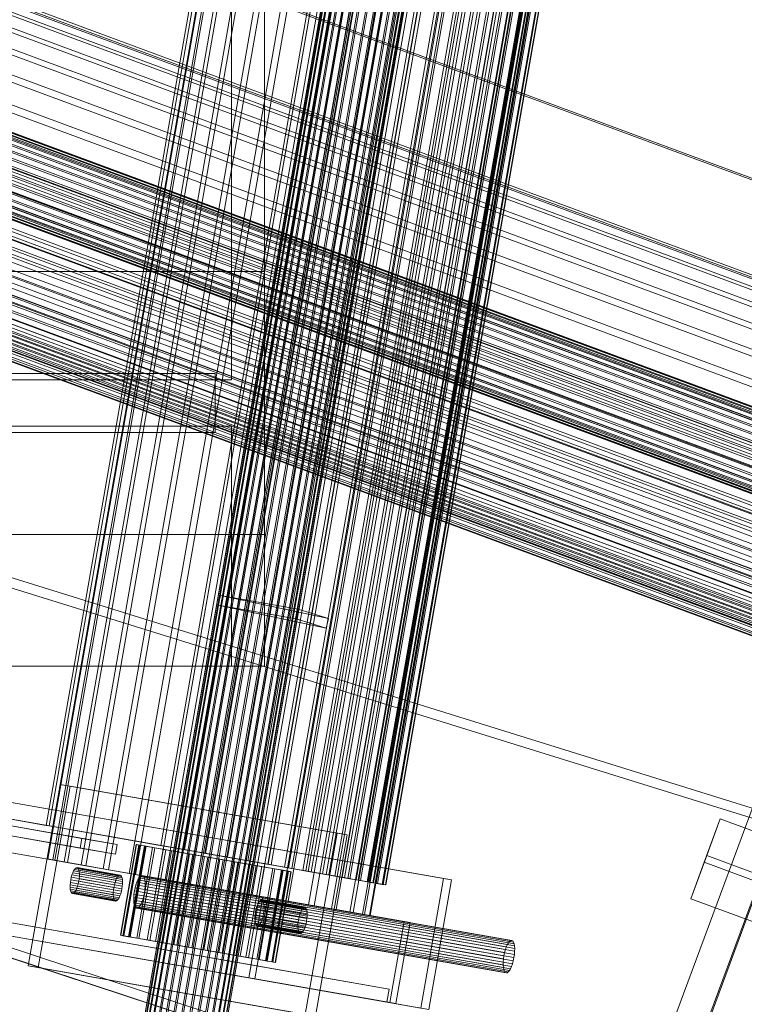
# Model space of a CAD drawing. Header units: millimetres. Extents: x -4395 to 65662, y -65530 to 6847.
# Tile 759 of 1034: x 26461 to 26681, y -19548 to -19248. Entities that reach past the tile are written whole.
import ezdxf

# ---------------------------------------------------------------- set-up
doc = ezdxf.new("R2010")
doc.units = ezdxf.units.MM
for name, color, linetype, lineweight in [('superior_briquetadora', 7, 'Continuous', 0), ('superior_C06', 7, 'Continuous', 0), ('superior_C07', 7, 'Continuous', 0), ('superior_fines-r33-C07-receiver', 7, 'Continuous', 0)]:
    doc.layers.add(name, color=color, linetype=linetype, lineweight=lineweight)

msp = doc.modelspace()

# ---------------------------------------------------------------- linework, layer by layer
at = {"layer": 'superior_briquetadora'}
for p, q in [((26535.067, -18655), (26535.067, -19445)), ((26525.067, -18770), (26525.067, -19325)), ((26535.067, -19325), (26535.067, -18770)), ((26535.067, -19325), (25905.067, -19325)), ((26525.067, -19325), (25905.067, -19325)), ((26535.067, -19325), (26525.067, -19325)), ((26525.067, -19358), (26525.067, -19325)), ((26535.067, -19405), (26535.067, -19325)), ((25950.067, -19356), (26520.067, -19356)), ((26520.067, -19356), (26520.067, -19374)), ((26525.067, -19358), (25905.067, -19358)), ((26525.067, -19372), (25905.067, -19372)), ((25950.067, -19374), (26520.067, -19374)), ((26525.067, -19405), (26525.067, -19372)), ((26525.067, -19405), (25905.067, -19405)), ((26535.067, -19405), (25905.067, -19405)), ((26525.067, -19405), (26535.067, -19405)), ((26525.067, -19405), (26525.067, -19445)), ((26535.067, -19445), (26535.067, -19405)), ((26525.067, -19445), (25905.067, -19445)), ((26535.067, -19445), (25905.067, -19445)), ((26535.067, -19445), (26525.067, -19445))]:
    msp.add_line(p, q, dxfattribs=at)
at = {"layer": 'superior_C06'}
for p, q in [((26740.92, -19318.565), (26412.708, -19197.005)), ((26412.886, -19196.523), (26741.098, -19318.083)), ((26393.945, -19218.873), (26740.912, -19347.38)), ((26392.785, -19222.004), (26739.752, -19350.51)), ((26393.528, -19219.997), (26740.495, -19348.504)), ((26393.694, -19219.551), (26740.661, -19348.057)), ((26392.461, -19222.879), (26739.428, -19351.386)), ((26390.783, -19227.409), (26737.75, -19355.915)), ((26391.254, -19226.137), (26738.221, -19354.644)), ((26650.399, -19577.367), (26780.432, -19226.277)), ((26779.719, -19228.203), (26649.686, -19579.293)), ((26388.56, -19233.411), (26735.527, -19361.918)), ((26389.159, -19231.793), (26736.126, -19360.299)), ((26328.558, -19237.06), (26778.677, -19403.771)), ((26328.675, -19236.742), (26778.795, -19403.453)), ((26328.977, -19235.928), (26779.096, -19402.639)), ((26329.058, -19235.709), (26779.178, -19402.42)), ((26329.244, -19235.207), (26779.363, -19401.918)), ((26329.285, -19235.096), (26779.405, -19401.806)), ((26329.348, -19234.926), (26779.467, -19401.637)), ((26327.507, -19239.896), (26777.627, -19406.607)), ((26328.002, -19238.561), (26778.121, -19405.272)), ((26328.152, -19238.156), (26778.271, -19404.867)), ((26386.581, -19238.754), (26733.548, -19367.26)), ((26326.571, -19242.424), (26776.69, -19409.135)), ((26326.767, -19241.896), (26776.886, -19408.607)), ((26327.331, -19240.372), (26777.45, -19407.083)), ((26385.877, -19240.657), (26732.844, -19369.163)), ((26325.751, -19244.639), (26775.87, -19411.35)), ((26325.958, -19244.078), (26776.078, -19410.789)), ((26324.265, -19248.65), (26774.384, -19415.361)), ((26324.902, -19246.931), (26775.021, -19413.642)), ((26325.114, -19246.358), (26775.233, -19413.069)), ((26382.836, -19248.866), (26729.803, -19377.373)), ((26383.619, -19246.752), (26730.586, -19375.258)), ((26323.249, -19251.393), (26773.368, -19418.104)), ((26323.445, -19250.865), (26773.564, -19417.576)), ((26324.057, -19249.211), (26774.177, -19415.922)), ((26322.014, -19254.728), (26772.133, -19421.439)), ((26322.508, -19253.393), (26772.628, -19420.104)), ((26322.685, -19252.917), (26772.804, -19419.628)), ((26320.772, -19258.082), (26770.891, -19424.793)), ((26320.957, -19257.58), (26771.077, -19424.291)), ((26321.039, -19257.361), (26771.158, -19424.072)), ((26321.34, -19256.547), (26771.46, -19423.258)), ((26321.458, -19256.229), (26771.577, -19422.94)), ((26321.864, -19255.133), (26771.983, -19421.844)), ((26379.555, -19257.725), (26726.522, -19386.231)), ((26380.387, -19255.48), (26727.354, -19383.986)), ((26320.668, -19258.363), (26770.787, -19425.074)), ((26770.85, -19424.904), (26320.73, -19258.194)), ((26389.111, -19260.716), (26717.323, -19382.276)), ((26717.145, -19382.758), (26388.933, -19261.198)), ((26376.16, -19266.891), (26723.127, -19395.397)), ((26377.008, -19264.603), (26723.975, -19393.109)), ((26714.886, -19388.856), (26386.674, -19267.296)), ((26386.717, -19267.181), (26714.929, -19388.741)), ((26372.781, -19276.014), (26719.748, -19404.52)), ((26373.613, -19273.769), (26720.58, -19402.275)), ((26384.31, -19273.68), (26712.522, -19395.24)), ((26712.615, -19394.988), (26384.403, -19273.427)), ((26711.024, -19399.284), (26382.812, -19277.724)), ((26382.99, -19277.242), (26711.202, -19398.802)), ((26381.931, -19280.103), (26710.143, -19401.663)), ((26710.371, -19401.047), (26382.159, -19279.487)), ((26369.549, -19284.742), (26716.516, -19413.248)), ((26370.332, -19282.627), (26717.299, -19411.134)), ((26380.472, -19284.042), (26708.684, -19405.602)), ((26708.994, -19404.763), (26380.782, -19283.203)), ((26379.621, -19286.34), (26707.833, -19407.9)), ((26708.192, -19406.931), (26379.98, -19285.371)), ((26367.291, -19290.837), (26714.258, -19419.343)), ((26706.115, -19412.538), (26377.903, -19290.978)), ((26378.225, -19290.108), (26706.437, -19411.668)), ((26706.875, -19410.485), (26378.663, -19288.925)), ((26366.587, -19292.74), (26713.554, -19421.246)), ((26377.419, -19292.283), (26705.632, -19413.843)), ((26704.176, -19417.773), (26375.964, -19296.213)), ((26376.111, -19295.815), (26704.323, -19417.375)), ((26704.881, -19415.87), (26376.669, -19294.31)), ((26364.009, -19299.701), (26710.976, -19428.207)), ((26364.608, -19298.082), (26711.575, -19426.589)), ((26703.046, -19420.826), (26374.833, -19299.266)), ((26375.364, -19297.832), (26703.576, -19419.393)), ((26373.49, -19302.892), (26701.702, -19424.452)), ((26374.166, -19301.068), (26702.378, -19422.628)), ((26702.408, -19422.546), (26374.196, -19300.986)), ((26361.914, -19305.356), (26708.881, -19433.863)), ((26362.385, -19304.085), (26709.352, -19432.591)), ((26372.422, -19305.776), (26700.634, -19427.336)), ((26700.842, -19426.776), (26372.63, -19305.216)), ((26701.401, -19425.267), (26373.189, -19303.707)), ((26360.707, -19308.614), (26707.674, -19437.121)), ((26699.503, -19430.39), (26371.291, -19308.83)), ((26699.974, -19429.118), (26371.762, -19307.558)), ((26371.83, -19307.376), (26700.042, -19428.936)), ((26706.441, -19440.449), (26359.474, -19311.943)), ((26359.64, -19311.496), (26706.607, -19440.003)), ((26360.383, -19309.49), (26707.35, -19437.996)), ((26698.416, -19433.326), (26370.204, -19311.766)), ((26370.411, -19311.206), (26698.623, -19432.766)), ((26698.791, -19432.313), (26370.579, -19310.753)), ((26370.91, -19309.858), (26699.122, -19431.418)), ((26359.223, -19312.62), (26706.19, -19441.127)), ((26369.258, -19314.318), (26697.47, -19435.878)), ((26697.598, -19435.534), (26369.386, -19313.974)), ((26369.656, -19313.245), (26697.868, -19434.805)), ((26697.871, -19434.798), (26369.658, -19313.238)), ((26368.001, -19317.715), (26696.213, -19439.275)), ((26368.391, -19316.659), (26696.604, -19438.219)), ((26696.822, -19437.628), (26368.61, -19316.068)), ((26696.878, -19437.478), (26368.666, -19315.918)), ((26368.68, -19315.879), (26696.892, -19437.439)), ((26697.064, -19436.976), (26368.852, -19315.416)), ((26697.229, -19436.53), (26369.017, -19314.97)), ((26367.569, -19318.879), (26695.781, -19440.439)), ((26367.628, -19318.72), (26695.84, -19440.28)), ((26367.825, -19318.188), (26696.037, -19439.748)), ((26668.822, -19504.593), (26673.694, -19491.436)), ((26669.588, -19502.523), (26673.694, -19491.436)), ((26673.694, -19491.436), (26720.582, -19508.802)), ((26664.715, -19515.68), (26669.588, -19502.523)), ((26716.475, -19519.889), (26669.588, -19502.523)), ((26668.822, -19504.593), (26664.715, -19515.68)), ((26715.709, -19521.958), (26668.822, -19504.593)), ((26664.715, -19515.68), (26711.603, -19533.045))]:
    msp.add_line(p, q, dxfattribs=at)
at = {"layer": 'superior_C07'}
for p, q in [((19844.001, -18342.14), (26534.636, -19515.116)), ((26536.474, -19515.438), (19845.839, -18342.462)), ((19886.889, -18349.658), (26577.524, -19522.635)), ((26579.362, -19522.957), (19888.727, -18349.981)), ((26503.612, -19499.525), (19944.035, -18349.525)), ((19944.954, -18349.686), (26504.531, -19499.686)), ((26535.165, -19505.056), (19975.588, -18355.056)), ((19976.507, -18355.217), (26536.084, -19505.217)), ((19840.375, -18362.824), (26531.01, -19535.801)), ((26530.319, -19539.741), (19839.684, -18366.764)), ((19841.522, -18367.086), (26532.157, -19540.063)), ((20032.329, -18367.035), (26479.571, -19497.34)), ((26468.717, -19493.407), (20040.198, -18366.384)), ((20041.117, -18366.545), (26469.636, -19493.568)), ((26490.293, -19499.22), (20043.051, -18368.914)), ((26572.978, -19543.158), (19882.343, -18370.182)), ((26479.053, -19500.295), (20031.811, -18369.989)), ((20042.533, -18371.869), (26489.775, -19502.175)), ((19881.652, -18374.122), (26572.287, -19547.098)), ((26573.206, -19547.259), (19882.571, -18374.283)), ((19884.41, -18374.605), (26575.045, -19547.582)), ((26579.235, -19091.453), (26496.347, -19564.242)), ((26579.287, -19091.462), (26496.4, -19564.252)), ((26579.654, -19091.527), (26496.767, -19564.316)), ((26496.922, -19564.343), (26579.81, -19091.554)), ((26580.529, -19091.68), (26497.642, -19564.469)), ((26580.782, -19091.724), (26497.894, -19564.514)), ((26581.826, -19091.907), (26498.939, -19564.697)), ((26582.166, -19091.967), (26499.278, -19564.756)), ((26583.496, -19092.2), (26500.608, -19564.989)), ((26583.909, -19092.273), (26501.022, -19565.062)), ((26585.473, -19092.547), (26502.585, -19565.336)), ((26585.945, -19092.629), (26503.057, -19565.419)), ((26587.682, -19092.934), (26504.794, -19565.723)), ((26588.194, -19093.024), (26505.306, -19565.813)), ((26590.039, -19093.347), (26507.151, -19566.136)), ((26590.571, -19093.441), (26507.683, -19566.23)), ((26592.452, -19093.77), (26509.564, -19566.559)), ((26592.984, -19093.864), (26510.096, -19566.653)), ((26594.828, -19094.187), (26511.941, -19566.976)), ((26595.341, -19094.277), (26512.453, -19567.066)), ((26597.078, -19094.581), (26514.19, -19567.371)), ((26597.55, -19094.664), (26514.662, -19567.453)), ((26599.113, -19094.938), (26516.226, -19567.727)), ((26599.527, -19095.011), (26516.639, -19567.8)), ((26600.857, -19095.244), (26517.969, -19568.033)), ((26601.196, -19095.303), (26518.309, -19568.093)), ((26602.241, -19095.486), (26519.353, -19568.276)), ((26602.493, -19095.531), (26519.606, -19568.32)), ((26603.213, -19095.657), (26520.325, -19568.446)), ((26603.368, -19095.684), (26520.481, -19568.473)), ((26603.735, -19095.748), (26520.848, -19568.538)), ((26603.788, -19095.758), (26520.9, -19568.547)), ((26532.909, -19139.17), (26469.016, -19503.612)), ((26533.118, -19139.207), (26469.226, -19503.649)), ((26534.586, -19139.464), (26470.693, -19503.906)), ((26471.315, -19504.015), (26535.207, -19139.573)), ((26538.086, -19140.078), (26474.193, -19504.52)), ((26539.095, -19140.255), (26475.202, -19504.696)), ((26543.274, -19140.987), (26479.381, -19505.429)), ((26544.632, -19141.225), (26480.739, -19505.667)), ((26549.951, -19142.158), (26486.058, -19506.6)), ((26551.605, -19142.448), (26487.713, -19506.89)), ((26557.86, -19143.545), (26493.967, -19507.986)), ((26559.747, -19143.875), (26495.855, -19508.317)), ((26566.697, -19145.094), (26502.804, -19509.536)), ((26568.745, -19145.453), (26504.852, -19509.895)), ((26576.123, -19146.746), (26512.23, -19511.188)), ((26578.253, -19147.12), (26514.36, -19511.561)), ((26529.156, -19148.665), (26468.717, -19493.407)), ((26469.636, -19493.568), (26530.075, -19148.826)), ((26585.775, -19148.439), (26521.882, -19512.88)), ((26587.905, -19148.812), (26524.012, -19513.254)), ((26595.283, -19150.105), (26531.39, -19514.547)), ((26597.331, -19150.464), (26533.438, -19514.906)), ((26604.28, -19151.683), (26540.388, -19516.125)), ((26606.168, -19152.014), (26542.275, -19516.455)), ((26612.422, -19153.11), (26548.53, -19517.552)), ((26564.051, -19154.783), (26503.612, -19499.525)), ((26504.531, -19499.686), (26564.97, -19154.944)), ((26570.666, -19155.942), (26510.227, -19500.684)), ((26510.772, -19500.78), (26571.211, -19156.038)), ((26614.077, -19153.4), (26550.184, -19517.842)), ((26619.396, -19154.333), (26555.503, -19518.775)), ((26620.754, -19154.571), (26556.861, -19519.013)), ((26624.933, -19155.304), (26561.04, -19519.745)), ((26625.942, -19155.48), (26562.049, -19519.922)), ((26628.82, -19155.985), (26564.928, -19520.427)), ((26629.441, -19156.094), (26565.549, -19520.536)), ((26577.446, -19157.131), (26517.007, -19501.873)), ((26517.168, -19501.901), (26577.606, -19157.159)), ((26523.609, -19503.03), (26584.048, -19158.288)), ((26584.274, -19158.328), (26523.835, -19503.07)), ((26630.909, -19156.351), (26567.016, -19520.793)), ((26631.119, -19156.388), (26567.226, -19520.83)), ((26529.987, -19504.149), (26590.425, -19159.406)), ((26591.034, -19159.513), (26530.595, -19504.255)), ((26595.604, -19160.314), (26535.165, -19505.056)), ((26536.084, -19505.217), (26596.523, -19160.475)), ((26536.19, -19505.236), (26596.629, -19160.494)), ((26597.61, -19160.666), (26537.171, -19505.408)), ((26541.143, -19506.104), (26601.582, -19161.362)), ((26542.115, -19506.275), (26602.553, -19161.533)), ((26602.86, -19161.586), (26542.421, -19506.328)), ((26603.889, -19161.767), (26543.451, -19506.509)), ((26546.757, -19507.089), (26607.196, -19162.347)), ((26547.658, -19507.247), (26608.097, -19162.504)), ((26608.811, -19162.63), (26548.372, -19507.372)), ((26609.765, -19162.797), (26549.326, -19507.539)), ((26551.911, -19507.992), (26612.35, -19163.25)), ((26552.725, -19508.135), (26613.164, -19163.393)), ((26614.274, -19163.587), (26553.835, -19508.329)), ((26615.137, -19163.739), (26554.698, -19508.481)), ((26556.516, -19508.8), (26616.955, -19164.057)), ((26557.23, -19508.925), (26617.669, -19164.183)), ((26619.155, -19164.443), (26558.716, -19509.185)), ((26619.912, -19164.576), (26559.473, -19509.318)), ((26560.494, -19509.497), (26620.933, -19164.755)), ((26561.095, -19509.602), (26621.534, -19164.86)), ((26623.371, -19165.182), (26562.932, -19509.924)), ((26624.009, -19165.294), (26563.57, -19510.036)), ((26563.776, -19510.072), (26624.215, -19165.33)), ((26564.255, -19510.156), (26624.694, -19165.414)), ((26566.306, -19510.516), (26626.745, -19165.774)), ((26626.85, -19165.792), (26566.412, -19510.534)), ((26566.655, -19510.577), (26627.093, -19165.835)), ((26627.358, -19165.881), (26566.919, -19510.623)), ((26568.042, -19510.82), (26628.481, -19166.078)), ((26568.253, -19510.857), (26628.692, -19166.115)), ((26568.953, -19510.98), (26629.392, -19166.238)), ((26569.024, -19510.992), (26629.463, -19166.25)), ((26629.533, -19166.263), (26569.094, -19511.005)), ((26629.902, -19166.327), (26569.463, -19511.069)), ((26631.373, -19166.585), (26570.934, -19511.327)), ((26631.597, -19166.624), (26571.158, -19511.366)), ((26632.338, -19166.754), (26571.899, -19511.497)), ((26632.413, -19166.768), (26571.974, -19511.51)), ((26430.419, -19481.616), (26589.561, -19509.517)), ((26592.011, -19509.946), (26432.869, -19482.046)), ((26463.251, -19536.105), (26472.921, -19480.946)), ((26475.985, -19481.483), (26466.314, -19536.642)), ((26472.921, -19480.946), (26557.173, -19495.716)), ((26472.921, -19480.946), (26475.985, -19481.483)), ((26560.236, -19496.254), (26475.985, -19481.483)), ((26468.717, -19493.407), (26469.636, -19493.568)), ((26479.571, -19497.34), (26479.053, -19500.295)), ((26490.293, -19499.22), (26479.571, -19497.34)), ((26557.173, -19495.716), (26547.503, -19550.875)), ((26550.566, -19551.412), (26560.236, -19496.254)), ((26560.236, -19496.254), (26557.173, -19495.716)), ((26479.053, -19500.295), (26489.775, -19502.175)), ((26489.775, -19502.175), (26490.293, -19499.22)), ((26496.105, -19499.224), (26491.27, -19526.803)), ((26496.206, -19499.241), (26491.371, -19526.821)), ((26496.91, -19499.365), (26492.075, -19526.944)), ((26492.373, -19526.997), (26497.208, -19499.417)), ((26498.59, -19499.659), (26493.755, -19527.239)), ((26494.008, -19527.283), (26498.843, -19499.704)), ((26499.074, -19499.744), (26494.239, -19527.324)), ((26496.206, -19499.241), (26496.105, -19499.224)), ((26496.105, -19499.224), (26496.91, -19499.365)), ((26497.208, -19499.417), (26496.206, -19499.241)), ((26501.08, -19500.096), (26496.245, -19527.675)), ((26501.732, -19500.21), (26496.897, -19527.79)), ((26496.91, -19499.365), (26498.59, -19499.659)), ((26499.074, -19499.744), (26497.208, -19499.417)), ((26498.59, -19499.659), (26501.08, -19500.096)), ((26498.843, -19499.704), (26532.543, -19505.612)), ((26498.843, -19499.704), (26506.807, -19501.1)), ((26501.732, -19500.21), (26499.074, -19499.744)), ((26501.08, -19500.096), (26504.285, -19500.658)), ((26505.079, -19500.797), (26501.732, -19500.21)), ((26503.612, -19499.525), (26504.531, -19499.686)), ((26510.227, -19500.684), (26503.612, -19499.525)), ((26504.531, -19499.686), (26510.772, -19500.78)), ((26504.285, -19500.658), (26499.45, -19528.237)), ((26505.079, -19500.797), (26500.244, -19528.376)), ((26506.807, -19501.1), (26501.972, -19528.679)), ((26508.081, -19501.323), (26503.246, -19528.903)), ((26508.987, -19501.482), (26504.152, -19529.062)), ((26504.285, -19500.658), (26508.081, -19501.323)), ((26508.987, -19501.482), (26505.079, -19500.797)), ((26540.508, -19507.008), (26506.807, -19501.1)), ((26512.323, -19502.067), (26507.488, -19529.646)), ((26508.081, -19501.323), (26512.323, -19502.067)), ((26513.306, -19502.239), (26508.471, -19529.819)), ((26513.306, -19502.239), (26508.987, -19501.482)), ((26517.007, -19501.873), (26510.227, -19500.684)), ((26510.227, -19500.684), (26510.772, -19500.78)), ((26510.772, -19500.78), (26517.168, -19501.901)), ((26516.848, -19502.86), (26512.013, -19530.44)), ((26512.323, -19502.067), (26516.848, -19502.86)), ((26517.87, -19503.04), (26513.035, -19530.619)), ((26517.87, -19503.04), (26513.306, -19502.239)), ((26516.848, -19502.86), (26521.481, -19503.673)), ((26523.835, -19503.07), (26517.007, -19501.873)), ((26517.007, -19501.873), (26517.168, -19501.901)), ((26517.168, -19501.901), (26523.609, -19503.03)), ((26522.503, -19503.852), (26517.87, -19503.04)), ((26523.835, -19503.07), (26523.609, -19503.03)), ((26523.609, -19503.03), (26529.987, -19504.149)), ((26530.595, -19504.255), (26523.835, -19503.07)), ((26470.693, -19503.906), (26469.016, -19503.612)), ((26469.016, -19503.612), (26469.226, -19503.649)), ((26469.226, -19503.649), (26471.315, -19504.015)), ((26474.193, -19504.52), (26470.693, -19503.906)), ((26471.315, -19504.015), (26475.202, -19504.696)), ((26479.381, -19505.429), (26474.193, -19504.52)), ((26475.202, -19504.696), (26480.739, -19505.667)), ((26477.583, -19506.438), (26477.307, -19506.765)), ((26477.852, -19506.254), (26477.583, -19506.438)), ((26490.688, -19508.736), (26477.583, -19506.438)), ((26478.104, -19506.22), (26477.852, -19506.254)), ((26490.958, -19508.552), (26477.852, -19506.254)), ((26478.33, -19506.338), (26478.104, -19506.22)), ((26491.21, -19508.518), (26478.104, -19506.22)), ((26478.52, -19506.603), (26478.33, -19506.338)), ((26491.436, -19508.636), (26478.33, -19506.338)), ((26486.058, -19506.6), (26479.381, -19505.429)), ((26480.739, -19505.667), (26487.713, -19506.89)), ((26521.481, -19503.673), (26516.646, -19531.252)), ((26522.503, -19503.852), (26517.668, -19531.431)), ((26526.044, -19504.473), (26521.209, -19532.052)), ((26521.481, -19503.673), (26526.044, -19504.473)), ((26527.027, -19504.645), (26522.192, -19532.224)), ((26527.027, -19504.645), (26522.503, -19503.852)), ((26530.363, -19505.23), (26525.528, -19532.809)), ((26526.044, -19504.473), (26530.363, -19505.23)), ((26531.269, -19505.389), (26526.434, -19532.968)), ((26531.269, -19505.389), (26527.027, -19504.645)), ((26532.543, -19505.612), (26527.708, -19533.191)), ((26534.271, -19505.915), (26529.436, -19533.494)), ((26530.595, -19504.255), (26529.987, -19504.149)), ((26529.987, -19504.149), (26536.19, -19505.236)), ((26535.066, -19506.054), (26530.23, -19533.634)), ((26530.363, -19505.23), (26534.271, -19505.915)), ((26537.171, -19505.408), (26530.595, -19504.255)), ((26535.066, -19506.054), (26531.269, -19505.389)), ((26540.508, -19507.008), (26532.543, -19505.612)), ((26537.619, -19506.502), (26532.784, -19534.081)), ((26534.271, -19505.915), (26537.619, -19506.502)), ((26538.27, -19506.616), (26535.066, -19506.054)), ((26535.165, -19505.056), (26536.084, -19505.217)), ((26541.143, -19506.104), (26535.165, -19505.056)), ((26536.084, -19505.217), (26542.421, -19506.328)), ((26537.171, -19505.408), (26536.19, -19505.236)), ((26536.19, -19505.236), (26542.115, -19506.275)), ((26543.451, -19506.509), (26537.171, -19505.408)), ((26537.619, -19506.502), (26540.276, -19506.968)), ((26542.421, -19506.328), (26541.143, -19506.104)), ((26546.757, -19507.089), (26541.143, -19506.104)), ((26543.451, -19506.509), (26542.115, -19506.275)), ((26542.115, -19506.275), (26547.658, -19507.247)), ((26542.421, -19506.328), (26548.372, -19507.372)), ((26549.326, -19507.539), (26543.451, -19506.509)), ((26476.346, -19509.181), (26476.188, -19509.946)), ((26476.546, -19508.454), (26476.346, -19509.181)), ((26489.452, -19511.479), (26476.346, -19509.181)), ((26476.778, -19507.793), (26476.546, -19508.454)), ((26489.651, -19510.752), (26476.546, -19508.454)), ((26477.035, -19507.223), (26476.778, -19507.793)), ((26489.884, -19510.09), (26476.778, -19507.793)), ((26477.307, -19506.765), (26477.035, -19507.223)), ((26490.141, -19509.52), (26477.035, -19507.223)), ((26490.413, -19509.063), (26477.307, -19506.765)), ((26478.668, -19507.004), (26478.52, -19506.603)), ((26491.626, -19508.9), (26478.52, -19506.603)), ((26478.768, -19507.526), (26478.668, -19507.004)), ((26491.774, -19509.301), (26478.668, -19507.004)), ((26478.75, -19509.602), (26478.81, -19508.851)), ((26478.816, -19508.15), (26478.768, -19507.526)), ((26491.874, -19509.824), (26478.768, -19507.526)), ((26478.81, -19508.851), (26478.816, -19508.15)), ((26491.916, -19511.149), (26478.81, -19508.851)), ((26491.922, -19510.448), (26478.816, -19508.15)), ((26493.967, -19507.986), (26486.058, -19506.6)), ((26487.713, -19506.89), (26495.855, -19508.317)), ((26489.884, -19510.09), (26490.141, -19509.52)), ((26490.141, -19509.52), (26490.413, -19509.063)), ((26490.413, -19509.063), (26490.688, -19508.736)), ((26490.688, -19508.736), (26490.958, -19508.552)), ((26490.958, -19508.552), (26491.21, -19508.518)), ((26491.21, -19508.518), (26491.436, -19508.636)), ((26491.436, -19508.636), (26491.626, -19508.9)), ((26491.626, -19508.9), (26491.774, -19509.301)), ((26491.774, -19509.301), (26491.874, -19509.824)), ((26502.804, -19509.536), (26493.967, -19507.986)), ((26495.855, -19508.317), (26504.852, -19509.895)), ((26496.956, -19509.366), (26496.617, -19509.938)), ((26497.301, -19508.957), (26496.956, -19509.366)), ((26609.292, -19529.06), (26496.956, -19509.366)), ((26497.637, -19508.727), (26497.301, -19508.957)), ((26609.636, -19528.651), (26497.301, -19508.957)), ((26497.953, -19508.685), (26497.637, -19508.727)), ((26609.973, -19528.421), (26497.637, -19508.727)), ((26498.235, -19508.832), (26497.953, -19508.685)), ((26610.288, -19528.379), (26497.953, -19508.685)), ((26498.473, -19509.163), (26498.235, -19508.832)), ((26610.57, -19528.526), (26498.235, -19508.832)), ((26498.658, -19509.664), (26498.473, -19509.163)), ((26610.809, -19528.857), (26498.473, -19509.163)), ((26538.27, -19506.616), (26533.435, -19534.195)), ((26540.276, -19506.968), (26535.441, -19534.547)), ((26535.673, -19534.588), (26540.508, -19507.008)), ((26540.761, -19507.053), (26535.926, -19534.632)), ((26542.142, -19507.295), (26537.307, -19534.874)), ((26542.441, -19507.347), (26537.606, -19534.927)), ((26540.761, -19507.053), (26538.27, -19506.616)), ((26543.145, -19507.471), (26538.31, -19535.05)), ((26543.246, -19507.488), (26538.411, -19535.068)), ((26540.276, -19506.968), (26542.142, -19507.295)), ((26542.441, -19507.347), (26540.761, -19507.053)), ((26542.142, -19507.295), (26543.145, -19507.471)), ((26543.246, -19507.488), (26542.441, -19507.347)), ((26543.145, -19507.471), (26543.246, -19507.488)), ((26548.372, -19507.372), (26546.757, -19507.089)), ((26551.911, -19507.992), (26546.757, -19507.089)), ((26549.326, -19507.539), (26547.658, -19507.247)), ((26547.658, -19507.247), (26552.725, -19508.135)), ((26548.372, -19507.372), (26553.835, -19508.329)), ((26554.698, -19508.481), (26549.326, -19507.539)), ((26553.835, -19508.329), (26551.911, -19507.992)), ((26556.516, -19508.8), (26551.911, -19507.992)), ((26554.698, -19508.481), (26552.725, -19508.135)), ((26552.725, -19508.135), (26557.23, -19508.925)), ((26553.835, -19508.329), (26558.716, -19509.185)), ((26559.473, -19509.318), (26554.698, -19508.481)), ((26558.716, -19509.185), (26556.516, -19508.8)), ((26560.494, -19509.497), (26556.516, -19508.8)), ((26559.473, -19509.318), (26557.23, -19508.925)), ((26557.23, -19508.925), (26561.095, -19509.602)), ((26558.716, -19509.185), (26562.932, -19509.924)), ((26563.57, -19510.036), (26559.473, -19509.318)), ((26562.932, -19509.924), (26560.494, -19509.497)), ((26563.776, -19510.072), (26560.494, -19509.497)), ((26589.561, -19509.517), (26582.653, -19548.916)), ((26592.011, -19509.946), (26589.561, -19509.517)), ((26476.017, -19511.47), (26476.011, -19512.171)), ((26476.011, -19512.171), (26476.058, -19512.794)), ((26489.117, -19514.468), (26476.011, -19512.171)), ((26476.077, -19510.718), (26476.017, -19511.47)), ((26489.123, -19513.767), (26476.017, -19511.47)), ((26476.188, -19509.946), (26476.077, -19510.718)), ((26489.183, -19513.016), (26476.077, -19510.718)), ((26489.294, -19512.243), (26476.188, -19509.946)), ((26478.048, -19512.528), (26478.281, -19511.867)), ((26478.281, -19511.867), (26478.48, -19511.14)), ((26491.387, -19514.164), (26478.281, -19511.867)), ((26478.48, -19511.14), (26478.639, -19510.375)), ((26491.586, -19513.437), (26478.48, -19511.14)), ((26478.639, -19510.375), (26478.75, -19509.602)), ((26491.744, -19512.673), (26478.639, -19510.375)), ((26491.856, -19511.9), (26478.75, -19509.602)), ((26489.183, -19513.016), (26489.294, -19512.243)), ((26489.294, -19512.243), (26489.452, -19511.479)), ((26489.452, -19511.479), (26489.651, -19510.752)), ((26489.651, -19510.752), (26489.884, -19510.09)), ((26491.856, -19511.9), (26491.744, -19512.673)), ((26491.916, -19511.149), (26491.856, -19511.9)), ((26491.874, -19509.824), (26491.922, -19510.448)), ((26491.922, -19510.448), (26491.916, -19511.149)), ((26495.755, -19512.386), (26495.557, -19513.341)), ((26496.004, -19511.477), (26495.755, -19512.386)), ((26608.091, -19532.08), (26495.755, -19512.386)), ((26496.295, -19510.65), (26496.004, -19511.477)), ((26608.34, -19531.171), (26496.004, -19511.477)), ((26496.617, -19509.938), (26496.295, -19510.65)), ((26608.631, -19530.345), (26496.295, -19510.65)), ((26608.952, -19529.632), (26496.617, -19509.938)), ((26498.783, -19510.317), (26498.658, -19509.664)), ((26610.994, -19529.358), (26498.658, -19509.664)), ((26498.76, -19512.912), (26498.835, -19511.973)), ((26498.842, -19511.097), (26498.783, -19510.317)), ((26611.118, -19530.012), (26498.783, -19510.317)), ((26498.835, -19511.973), (26498.842, -19511.097)), ((26611.17, -19531.667), (26498.835, -19511.973)), ((26611.178, -19530.791), (26498.842, -19511.097)), ((26512.23, -19511.188), (26502.804, -19509.536)), ((26504.852, -19509.895), (26514.36, -19511.561)), ((26521.882, -19512.88), (26512.23, -19511.188)), ((26514.36, -19511.561), (26524.012, -19513.254)), ((26563.57, -19510.036), (26561.095, -19509.602)), ((26561.095, -19509.602), (26564.255, -19510.156)), ((26562.932, -19509.924), (26566.412, -19510.534)), ((26566.919, -19510.623), (26563.57, -19510.036)), ((26566.412, -19510.534), (26563.776, -19510.072)), ((26566.306, -19510.516), (26563.776, -19510.072)), ((26566.919, -19510.623), (26564.255, -19510.156)), ((26564.255, -19510.156), (26566.655, -19510.577)), ((26569.094, -19511.005), (26566.306, -19510.516)), ((26568.042, -19510.82), (26566.306, -19510.516)), ((26566.412, -19510.534), (26569.094, -19511.005)), ((26569.463, -19511.069), (26566.655, -19510.577)), ((26566.655, -19510.577), (26568.253, -19510.857)), ((26569.463, -19511.069), (26566.919, -19510.623)), ((26570.934, -19511.327), (26568.042, -19510.82)), ((26568.953, -19510.98), (26568.042, -19510.82)), ((26571.158, -19511.366), (26568.253, -19510.857)), ((26568.253, -19510.857), (26569.024, -19510.992)), ((26571.899, -19511.497), (26568.953, -19510.98)), ((26569.024, -19510.992), (26568.953, -19510.98)), ((26571.974, -19511.51), (26569.024, -19510.992)), ((26569.094, -19511.005), (26570.934, -19511.327)), ((26571.158, -19511.366), (26569.463, -19511.069)), ((26570.934, -19511.327), (26571.899, -19511.497)), ((26571.974, -19511.51), (26571.158, -19511.366)), ((26571.899, -19511.497), (26571.974, -19511.51)), ((26585.104, -19549.345), (26592.011, -19509.946)), ((26476.058, -19512.794), (26476.158, -19513.317)), ((26489.164, -19515.092), (26476.058, -19512.794)), ((26476.158, -19513.317), (26476.306, -19513.718)), ((26489.264, -19515.615), (26476.158, -19513.317)), ((26476.306, -19513.718), (26476.497, -19513.983)), ((26489.412, -19516.016), (26476.306, -19513.718)), ((26476.497, -19513.983), (26476.723, -19514.1)), ((26489.603, -19516.28), (26476.497, -19513.983)), ((26476.723, -19514.1), (26476.975, -19514.066)), ((26476.723, -19514.1), (26489.828, -19516.398)), ((26476.975, -19514.066), (26477.244, -19513.883)), ((26490.081, -19516.364), (26476.975, -19514.066)), ((26477.244, -19513.883), (26477.52, -19513.556)), ((26490.35, -19516.18), (26477.244, -19513.883)), ((26477.52, -19513.556), (26477.791, -19513.098)), ((26490.626, -19515.853), (26477.52, -19513.556)), ((26477.791, -19513.098), (26478.048, -19512.528)), ((26490.897, -19515.396), (26477.791, -19513.098)), ((26491.154, -19514.826), (26478.048, -19512.528)), ((26489.117, -19514.468), (26489.123, -19513.767)), ((26489.164, -19515.092), (26489.117, -19514.468)), ((26489.123, -19513.767), (26489.183, -19513.016)), ((26489.264, -19515.615), (26489.164, -19515.092)), ((26490.897, -19515.396), (26490.626, -19515.853)), ((26491.154, -19514.826), (26490.897, -19515.396)), ((26491.387, -19514.164), (26491.154, -19514.826)), ((26491.586, -19513.437), (26491.387, -19514.164)), ((26491.744, -19512.673), (26491.586, -19513.437)), ((26495.344, -19515.246), (26495.336, -19516.123)), ((26495.418, -19514.307), (26495.344, -19515.246)), ((26607.679, -19534.941), (26495.344, -19515.246)), ((26495.557, -19513.341), (26495.418, -19514.307)), ((26607.754, -19534.002), (26495.418, -19514.307)), ((26607.893, -19533.036), (26495.557, -19513.341)), ((26498.174, -19515.743), (26498.423, -19514.834)), ((26498.423, -19514.834), (26498.621, -19513.878)), ((26610.758, -19534.528), (26498.423, -19514.834)), ((26498.621, -19513.878), (26498.76, -19512.912)), ((26610.956, -19533.573), (26498.621, -19513.878)), ((26611.095, -19532.607), (26498.76, -19512.912)), ((26531.39, -19514.547), (26521.882, -19512.88)), ((26524.012, -19513.254), (26533.438, -19514.906)), ((26534.636, -19515.116), (26530.319, -19539.741)), ((26540.388, -19516.125), (26531.39, -19514.547)), ((26532.157, -19540.063), (26536.474, -19515.438)), ((26533.438, -19514.906), (26542.275, -19516.455)), ((26536.474, -19515.438), (26534.636, -19515.116)), ((26489.412, -19516.016), (26489.264, -19515.615)), ((26489.603, -19516.28), (26489.412, -19516.016)), ((26489.828, -19516.398), (26489.603, -19516.28)), ((26490.081, -19516.364), (26489.828, -19516.398)), ((26490.35, -19516.18), (26490.081, -19516.364)), ((26490.626, -19515.853), (26490.35, -19516.18)), ((26495.336, -19516.123), (26495.396, -19516.902)), ((26607.671, -19535.817), (26495.336, -19516.123)), ((26495.396, -19516.902), (26495.52, -19517.556)), ((26607.731, -19536.597), (26495.396, -19516.902)), ((26495.52, -19517.556), (26495.705, -19518.057)), ((26607.856, -19537.25), (26495.52, -19517.556)), ((26495.705, -19518.057), (26495.943, -19518.388)), ((26608.041, -19537.751), (26495.705, -19518.057)), ((26495.943, -19518.388), (26496.226, -19518.535)), ((26608.279, -19538.082), (26495.943, -19518.388)), ((26496.226, -19518.535), (26496.541, -19518.492)), ((26496.541, -19518.492), (26496.878, -19518.263)), ((26608.877, -19538.187), (26496.541, -19518.492)), ((26496.878, -19518.263), (26497.222, -19517.854)), ((26609.213, -19537.957), (26496.878, -19518.263)), ((26497.222, -19517.854), (26497.562, -19517.282)), ((26609.558, -19537.548), (26497.222, -19517.854)), ((26497.562, -19517.282), (26497.883, -19516.569)), ((26609.897, -19536.976), (26497.562, -19517.282)), ((26497.883, -19516.569), (26498.174, -19515.743)), ((26610.219, -19536.263), (26497.883, -19516.569)), ((26610.509, -19535.437), (26498.174, -19515.743)), ((26532.713, -19518.301), (26532.514, -19519.028)), ((26532.946, -19517.64), (26532.713, -19518.301)), ((26545.819, -19520.599), (26532.713, -19518.301)), ((26533.203, -19517.07), (26532.946, -19517.64)), ((26546.052, -19519.938), (26532.946, -19517.64)), ((26533.475, -19516.612), (26533.203, -19517.07)), ((26546.309, -19519.367), (26533.203, -19517.07)), ((26533.75, -19516.285), (26533.475, -19516.612)), ((26546.58, -19518.91), (26533.475, -19516.612)), ((26534.019, -19516.101), (26533.75, -19516.285)), ((26546.856, -19518.583), (26533.75, -19516.285)), ((26534.272, -19516.068), (26534.019, -19516.101)), ((26547.125, -19518.399), (26534.019, -19516.101)), ((26534.498, -19516.185), (26534.272, -19516.068)), ((26547.378, -19518.365), (26534.272, -19516.068)), ((26534.688, -19516.45), (26534.498, -19516.185)), ((26547.603, -19518.483), (26534.498, -19516.185)), ((26534.836, -19516.851), (26534.688, -19516.45)), ((26547.794, -19518.747), (26534.688, -19516.45)), ((26534.936, -19517.373), (26534.836, -19516.851)), ((26547.942, -19519.149), (26534.836, -19516.851)), ((26534.984, -19517.997), (26534.936, -19517.373)), ((26548.042, -19519.671), (26534.936, -19517.373)), ((26534.977, -19518.698), (26534.984, -19517.997)), ((26548.089, -19520.295), (26534.984, -19517.997)), ((26548.53, -19517.552), (26540.388, -19516.125)), ((26542.275, -19516.455), (26550.184, -19517.842)), ((26546.856, -19518.583), (26547.125, -19518.399)), ((26547.125, -19518.399), (26547.378, -19518.365)), ((26547.378, -19518.365), (26547.603, -19518.483)), ((26547.603, -19518.483), (26547.794, -19518.747)), ((26555.503, -19518.775), (26548.53, -19517.552)), ((26550.184, -19517.842), (26556.861, -19519.013)), ((26582.653, -19548.916), (26423.511, -19521.015)), ((26425.962, -19521.445), (26585.104, -19549.345)), ((26496.226, -19518.535), (26608.561, -19538.229)), ((26532.185, -19521.317), (26532.178, -19522.018)), ((26532.245, -19520.565), (26532.185, -19521.317)), ((26545.29, -19523.614), (26532.185, -19521.317)), ((26532.356, -19519.793), (26532.245, -19520.565)), ((26545.35, -19522.863), (26532.245, -19520.565)), ((26532.514, -19519.028), (26532.356, -19519.793)), ((26545.462, -19522.09), (26532.356, -19519.793)), ((26545.62, -19521.326), (26532.514, -19519.028)), ((26534.449, -19521.714), (26534.648, -19520.987)), ((26534.648, -19520.987), (26534.806, -19520.222)), ((26547.754, -19523.284), (26534.648, -19520.987)), ((26534.806, -19520.222), (26534.918, -19519.45)), ((26547.912, -19522.52), (26534.806, -19520.222)), ((26534.918, -19519.45), (26534.977, -19518.698)), ((26548.023, -19521.747), (26534.918, -19519.45)), ((26548.083, -19520.996), (26534.977, -19518.698)), ((26545.462, -19522.09), (26545.62, -19521.326)), ((26545.62, -19521.326), (26545.819, -19520.599)), ((26545.819, -19520.599), (26546.052, -19519.938)), ((26546.052, -19519.938), (26546.309, -19519.367)), ((26546.309, -19519.367), (26546.58, -19518.91)), ((26546.58, -19518.91), (26546.856, -19518.583)), ((26547.794, -19518.747), (26547.942, -19519.149)), ((26547.942, -19519.149), (26548.042, -19519.671)), ((26548.083, -19520.996), (26548.023, -19521.747)), ((26548.042, -19519.671), (26548.089, -19520.295)), ((26548.089, -19520.295), (26548.083, -19520.996)), ((26561.04, -19519.745), (26555.503, -19518.775)), ((26556.861, -19519.013), (26562.049, -19519.922)), ((26564.928, -19520.427), (26561.04, -19519.745)), ((26562.049, -19519.922), (26565.549, -19520.536)), ((26567.016, -19520.793), (26564.928, -19520.427)), ((26565.549, -19520.536), (26567.226, -19520.83)), ((26567.226, -19520.83), (26567.016, -19520.793)), ((26532.178, -19522.018), (26532.226, -19522.641)), ((26545.284, -19524.315), (26532.178, -19522.018)), ((26532.226, -19522.641), (26532.326, -19523.164)), ((26545.332, -19524.939), (26532.226, -19522.641)), ((26532.326, -19523.164), (26532.474, -19523.565)), ((26545.432, -19525.462), (26532.326, -19523.164)), ((26532.474, -19523.565), (26532.665, -19523.83)), ((26545.58, -19525.863), (26532.474, -19523.565)), ((26532.665, -19523.83), (26532.89, -19523.947)), ((26545.77, -19526.127), (26532.665, -19523.83)), ((26532.89, -19523.947), (26533.143, -19523.914)), ((26532.89, -19523.947), (26545.996, -19526.245)), ((26533.143, -19523.914), (26533.412, -19523.73)), ((26546.248, -19526.211), (26533.143, -19523.914)), ((26533.412, -19523.73), (26533.688, -19523.403)), ((26546.518, -19526.027), (26533.412, -19523.73)), ((26533.688, -19523.403), (26533.959, -19522.945)), ((26546.793, -19525.7), (26533.688, -19523.403)), ((26533.959, -19522.945), (26534.216, -19522.375)), ((26547.065, -19525.243), (26533.959, -19522.945)), ((26534.216, -19522.375), (26534.449, -19521.714)), ((26547.322, -19524.673), (26534.216, -19522.375)), ((26547.555, -19524.011), (26534.449, -19521.714)), ((26545.284, -19524.315), (26545.29, -19523.614)), ((26545.332, -19524.939), (26545.284, -19524.315)), ((26545.29, -19523.614), (26545.35, -19522.863)), ((26545.35, -19522.863), (26545.462, -19522.09)), ((26547.555, -19524.011), (26547.322, -19524.673)), ((26547.754, -19523.284), (26547.555, -19524.011)), ((26547.912, -19522.52), (26547.754, -19523.284)), ((26548.023, -19521.747), (26547.912, -19522.52)), ((26577.524, -19522.635), (26573.206, -19547.259)), ((26575.045, -19547.582), (26579.362, -19522.957)), ((26579.362, -19522.957), (26577.524, -19522.635)), ((26492.075, -19526.944), (26491.27, -19526.803)), ((26491.27, -19526.803), (26491.371, -19526.821)), ((26491.371, -19526.821), (26492.373, -19526.997)), ((26493.755, -19527.239), (26492.075, -19526.944)), ((26492.373, -19526.997), (26494.239, -19527.324)), ((26496.245, -19527.675), (26493.755, -19527.239)), ((26527.708, -19533.191), (26494.008, -19527.283)), ((26494.008, -19527.283), (26501.972, -19528.679)), ((26494.239, -19527.324), (26496.897, -19527.79)), ((26545.432, -19525.462), (26545.332, -19524.939)), ((26545.58, -19525.863), (26545.432, -19525.462)), ((26545.77, -19526.127), (26545.58, -19525.863)), ((26545.996, -19526.245), (26545.77, -19526.127)), ((26546.248, -19526.211), (26545.996, -19526.245)), ((26546.518, -19526.027), (26546.248, -19526.211)), ((26546.793, -19525.7), (26546.518, -19526.027)), ((26547.065, -19525.243), (26546.793, -19525.7)), ((26547.322, -19524.673), (26547.065, -19525.243)), ((26499.45, -19528.237), (26496.245, -19527.675)), ((26496.897, -19527.79), (26500.244, -19528.376)), ((26503.246, -19528.903), (26499.45, -19528.237)), ((26500.244, -19528.376), (26504.152, -19529.062)), ((26501.972, -19528.679), (26535.673, -19534.588)), ((26507.488, -19529.646), (26503.246, -19528.903)), ((26504.152, -19529.062), (26508.471, -19529.819)), ((26512.013, -19530.44), (26507.488, -19529.646)), ((26508.471, -19529.819), (26513.035, -19530.619)), ((26516.646, -19531.252), (26512.013, -19530.44)), ((26608.34, -19531.171), (26608.631, -19530.345)), ((26608.631, -19530.345), (26608.952, -19529.632)), ((26608.952, -19529.632), (26609.292, -19529.06)), ((26609.292, -19529.06), (26609.636, -19528.651)), ((26609.636, -19528.651), (26609.973, -19528.421)), ((26609.973, -19528.421), (26610.288, -19528.379)), ((26610.288, -19528.379), (26610.57, -19528.526)), ((26610.57, -19528.526), (26610.809, -19528.857)), ((26610.809, -19528.857), (26610.994, -19529.358)), ((26610.994, -19529.358), (26611.118, -19530.012)), ((26611.118, -19530.012), (26611.178, -19530.791)), ((26513.035, -19530.619), (26517.668, -19531.431)), ((26521.209, -19532.052), (26516.646, -19531.252)), ((26517.668, -19531.431), (26522.192, -19532.224)), ((26525.528, -19532.809), (26521.209, -19532.052)), ((26522.192, -19532.224), (26526.434, -19532.968)), ((26529.436, -19533.494), (26525.528, -19532.809)), ((26526.434, -19532.968), (26530.23, -19533.634)), ((26527.708, -19533.191), (26535.673, -19534.588)), ((26607.754, -19534.002), (26607.893, -19533.036)), ((26607.893, -19533.036), (26608.091, -19532.08)), ((26608.091, -19532.08), (26608.34, -19531.171)), ((26611.095, -19532.607), (26610.956, -19533.573)), ((26611.17, -19531.667), (26611.095, -19532.607)), ((26611.178, -19530.791), (26611.17, -19531.667)), ((26547.503, -19550.875), (26463.251, -19536.105)), ((26463.251, -19536.105), (26466.314, -19536.642)), ((26532.784, -19534.081), (26529.436, -19533.494)), ((26530.23, -19533.634), (26533.435, -19534.195)), ((26531.01, -19535.801), (26530.319, -19539.741)), ((26572.978, -19543.158), (26531.01, -19535.801)), ((26535.441, -19534.547), (26532.784, -19534.081)), ((26533.435, -19534.195), (26535.926, -19534.632)), ((26537.307, -19534.874), (26535.441, -19534.547)), ((26535.926, -19534.632), (26537.606, -19534.927)), ((26538.31, -19535.05), (26537.307, -19534.874)), ((26537.606, -19534.927), (26538.411, -19535.068)), ((26538.411, -19535.068), (26538.31, -19535.05)), ((26607.671, -19535.817), (26607.679, -19534.941)), ((26607.731, -19536.597), (26607.671, -19535.817)), ((26607.679, -19534.941), (26607.754, -19534.002)), ((26610.219, -19536.263), (26609.897, -19536.976)), ((26610.509, -19535.437), (26610.219, -19536.263)), ((26610.758, -19534.528), (26610.509, -19535.437)), ((26610.956, -19533.573), (26610.758, -19534.528)), ((26466.314, -19536.642), (26550.566, -19551.412)), ((26607.856, -19537.25), (26607.731, -19536.597)), ((26608.041, -19537.751), (26607.856, -19537.25)), ((26608.279, -19538.082), (26608.041, -19537.751)), ((26608.561, -19538.229), (26608.279, -19538.082)), ((26608.877, -19538.187), (26608.561, -19538.229)), ((26609.213, -19537.957), (26608.877, -19538.187)), ((26609.558, -19537.548), (26609.213, -19537.957)), ((26609.897, -19536.976), (26609.558, -19537.548)), ((26530.319, -19539.741), (26572.287, -19547.098)), ((26530.319, -19539.741), (26532.157, -19540.063)), ((26572.287, -19547.098), (26572.978, -19543.158)), ((26573.206, -19547.259), (26575.045, -19547.582))]:
    msp.add_line(p, q, dxfattribs=at)
at = {"layer": 'superior_fines-r33-C07-receiver'}
for p, q in [((26692.673, -19491.046), (26415.979, -19405.038)), ((26415.282, -19407.895), (26691.975, -19493.903)), ((26521.055, -19426.439), (26521.685, -19423.528)), ((26545.34, -19427.675), (26521.685, -19423.528)), ((26521.685, -19423.528), (26554.516, -19430.523)), ((26521.055, -19426.439), (26544.71, -19430.586)), ((26553.887, -19433.434), (26521.055, -19426.439)), ((26544.71, -19430.586), (26545.34, -19427.675)), ((26554.516, -19430.523), (26545.34, -19427.675)), ((26544.71, -19430.586), (26553.887, -19433.434)), ((26554.516, -19430.523), (26553.887, -19433.434)), ((26654.101, -19595.191), (26692.673, -19491.046)), ((26691.975, -19493.903), (26653.403, -19598.048)), ((26408.895, -19514.441), (26654.101, -19595.191)), ((26686.089, -19608.789), (26407.617, -19517.083)), ((26408.197, -19517.298), (26686.669, -19609.003)), ((26653.403, -19598.048), (26408.197, -19517.298))]:
    msp.add_line(p, q, dxfattribs=at)

doc.saveas('drawing.dxf')
